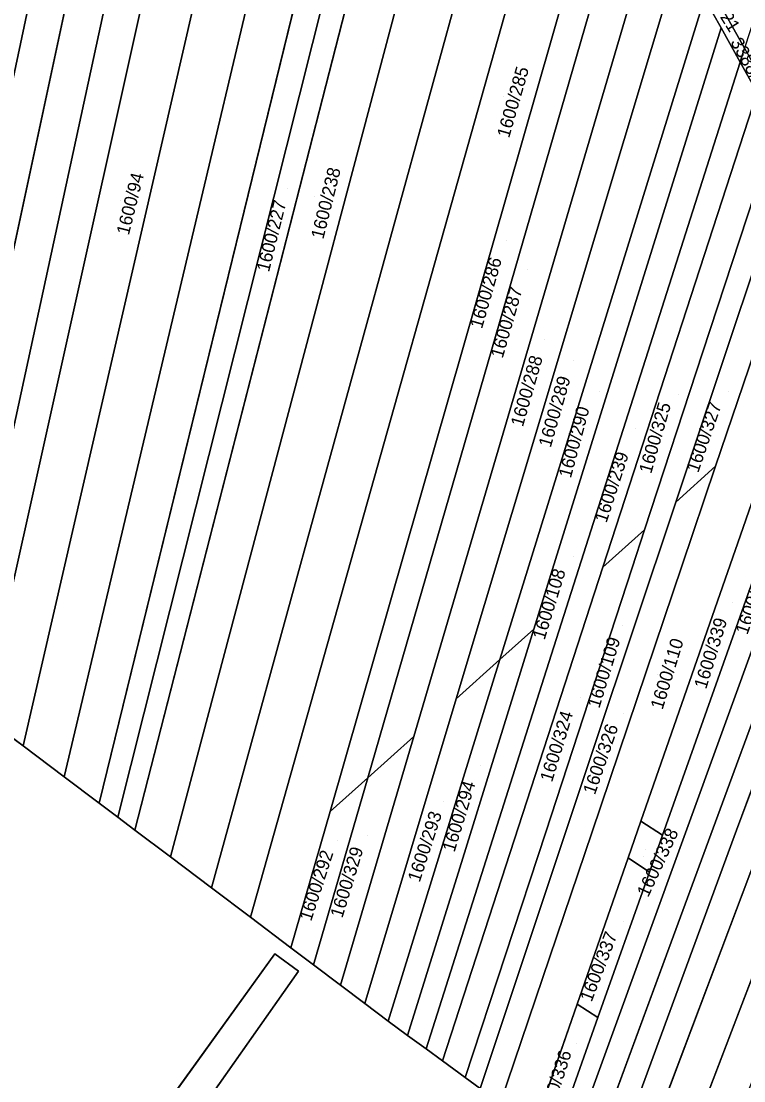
# Model space of a CAD drawing. Extents: x -262715 to -259381, y -1237238 to -1231182.
# Drawn here: x -261886.8 to -261776, y -1236357.8 to -1236195.1 of the extents above; entities that cross this region are included whole.
import ezdxf

# ---------------------------------------------------------------- set-up
doc = ezdxf.new("R2010")
doc.units = 0
for name, color, linetype in [('body_kn', 7, 'Continuous'), ('kladpar_druhypozemkov', 7, 'Continuous'), ('kladpar_hranice', 7, 'Continuous'), ('kladpar_parcelnecisla', 7, 'Continuous'), ('kladpar_plochy', 7, 'Continuous'), ('kladpar_sipky', 7, 'Continuous')]:
    doc.layers.add(name, color=color, linetype=linetype)

msp = doc.modelspace()

# ---------------------------------------------------------------- linework, layer by layer
at = {"layer": 'body_kn'}
for p, q in [((-261779.45, -1236196.18), (-261779.45, -1236196.18)), ((-261779.45, -1236196.18), (-261779.45, -1236196.18)), ((-261776.51, -1236201.46), (-261776.51, -1236201.46)), ((-261776.51, -1236201.46), (-261776.51, -1236201.46)), ((-261791.01, -1236247.1), (-261791.01, -1236247.1)), ((-261782.26, -1236245.91), (-261782.26, -1236245.91)), ((-261799.36, -1236260.18), (-261799.36, -1236260.18)), ((-261799.36, -1236260.18), (-261799.36, -1236260.18)), ((-261783.95, -1236261.61), (-261783.95, -1236261.61)), ((-261780.28, -1236263.49), (-261780.28, -1236263.49)), ((-261786.4, -1236268.98), (-261786.4, -1236268.98)), ((-261786.4, -1236268.98), (-261786.4, -1236268.98)), ((-261791.2, -1236273.27), (-261791.2, -1236273.27)), ((-261776.87, -1236275.24), (-261776.87, -1236275.24)), ((-261797.58, -1236278.99), (-261797.58, -1236278.99)), ((-261797.58, -1236278.99), (-261797.58, -1236278.99)), ((-261793.09, -1236279.07), (-261793.09, -1236279.07)), ((-261785.48, -1236278.84), (-261785.48, -1236278.84)), ((-261808.16, -1236288.52), (-261808.16, -1236288.52)), ((-261808.16, -1236288.52), (-261808.16, -1236288.52)), ((-261813.36, -1236293.17), (-261813.36, -1236293.17)), ((-261813.36, -1236293.17), (-261813.36, -1236293.17)), ((-261806.99, -1236297.16), (-261806.99, -1236297.16)), ((-261820.06, -1236299.17), (-261820.06, -1236299.17)), ((-261826.59, -1236304.99), (-261826.59, -1236304.99)), ((-261886.52, -1236306.43), (-261886.52, -1236306.43)), ((-261886.52, -1236306.43), (-261886.52, -1236306.43)), ((-261799, -1236306.82), (-261799, -1236306.82)), ((-261880.24, -1236311.16), (-261880.24, -1236311.16)), ((-261880.24, -1236311.16), (-261880.24, -1236311.16)), ((-261833.65, -1236311.32), (-261833.65, -1236311.32)), ((-261833.65, -1236311.32), (-261833.65, -1236311.32)), ((-261874.86, -1236315.21), (-261874.86, -1236315.21)), ((-261874.86, -1236315.21), (-261874.86, -1236315.21)), ((-261839.43, -1236316.5), (-261839.43, -1236316.5)), ((-261839.43, -1236316.5), (-261839.43, -1236316.5)), ((-261871.99, -1236317.38), (-261871.99, -1236317.38)), ((-261791.73, -1236317.97), (-261791.73, -1236317.97)), ((-261791.73, -1236317.97), (-261791.73, -1236317.97)), ((-261869.38, -1236319.34), (-261869.38, -1236319.34)), ((-261869.38, -1236319.34), (-261869.38, -1236319.34)), ((-261806.34, -1236319.66), (-261806.34, -1236319.66)), ((-261799.22, -1236319.62), (-261799.22, -1236319.62)), ((-261788.42, -1236320.15), (-261788.42, -1236320.15)), ((-261788.42, -1236320.15), (-261788.42, -1236320.15)), ((-261777.07, -1236319.38), (-261777.07, -1236319.38)), ((-261863.92, -1236323.46), (-261863.92, -1236323.46)), ((-261863.92, -1236323.46), (-261863.92, -1236323.46)), ((-261819.53, -1236325.16), (-261819.53, -1236325.16)), ((-261819.53, -1236325.16), (-261819.53, -1236325.16)), ((-261793.71, -1236323.63), (-261793.71, -1236323.63)), ((-261793.71, -1236323.63), (-261793.71, -1236323.63)), ((-261790.42, -1236325.79), (-261790.42, -1236325.79)), ((-261790.42, -1236325.79), (-261790.42, -1236325.79)), ((-261857.63, -1236328.2), (-261857.63, -1236328.2)), ((-261857.63, -1236328.2), (-261857.63, -1236328.2)), ((-261851.63, -1236332.73), (-261851.63, -1236332.73)), ((-261851.63, -1236332.73), (-261851.63, -1236332.73)), ((-261845.42, -1236337.41), (-261845.42, -1236337.41)), ((-261845.42, -1236337.41), (-261845.42, -1236337.41)), ((-261847.89, -1236338.35), (-261847.89, -1236338.35)), ((-261844.27, -1236341), (-261844.27, -1236341)), ((-261841.95, -1236340.02), (-261841.95, -1236340.02)), ((-261841.95, -1236340.02), (-261841.95, -1236340.02)), ((-261837.81, -1236343.14), (-261837.81, -1236343.14)), ((-261837.81, -1236343.14), (-261837.81, -1236343.14)), ((-261834.08, -1236345.95), (-261834.08, -1236345.95)), ((-261834.08, -1236345.95), (-261834.08, -1236345.95)), ((-261801.51, -1236346.05), (-261801.51, -1236346.05)), ((-261801.51, -1236346.05), (-261801.51, -1236346.05)), ((-261776.5, -1236346.77), (-261776.5, -1236346.77)), ((-261830.49, -1236348.66), (-261830.49, -1236348.66)), ((-261830.49, -1236348.66), (-261830.49, -1236348.66)), ((-261798.34, -1236348.14), (-261798.34, -1236348.14)), ((-261798.34, -1236348.14), (-261798.34, -1236348.14)), ((-261827.53, -1236350.89), (-261827.53, -1236350.89)), ((-261827.53, -1236350.89), (-261827.53, -1236350.89)), ((-261824.67, -1236352.95), (-261824.67, -1236352.95)), ((-261822.17, -1236354.77), (-261822.17, -1236354.77)), ((-261822.17, -1236354.77), (-261822.17, -1236354.77)), ((-261818.71, -1236357.31), (-261818.71, -1236357.31))]:
    msp.add_line(p, q, dxfattribs=at)
at = {"layer": 'kladpar_druhypozemkov'}
for p, q in [((-261812.82, -1236206.65), (-261812.82, -1236206.65)), ((-261845.96, -1236220.83), (-261845.96, -1236220.83)), ((-261871.6, -1236222.7), (-261871.6, -1236222.7)), ((-261841.77, -1236222.08), (-261841.77, -1236222.08)), ((-261812.4, -1236228.76), (-261812.4, -1236228.76)), ((-261809.08, -1236233.29), (-261809.08, -1236233.29)), ((-261806.52, -1236244.01), (-261806.52, -1236244.01)), ((-261802.14, -1236247.18), (-261802.14, -1236247.18)), ((-261798.06, -1236252.01), (-261798.06, -1236252.01)), ((-261785.92, -1236252.4), (-261785.92, -1236252.4)), ((-261778.3, -1236252.05), (-261778.3, -1236252.05)), ((-261792.63, -1236257.75), (-261792.63, -1236257.75)), ((-261802.14, -1236277.37), (-261802.14, -1236277.37)), ((-261777.67, -1236284.39), (-261777.67, -1236284.39)), ((-261794.59, -1236287.94), (-261794.59, -1236287.94)), ((-261789.22, -1236295.51), (-261789.22, -1236295.51)), ((-261800.98, -1236299), (-261800.98, -1236299)), ((-261794.44, -1236301.46), (-261794.44, -1236301.46)), ((-261816.32, -1236309.38), (-261816.32, -1236309.38)), ((-261822.02, -1236314.94), (-261822.02, -1236314.94)), ((-261833.7, -1236320.25), (-261833.7, -1236320.25)), ((-261838.22, -1236320.93), (-261838.22, -1236320.93)), ((-261791.04, -1236322.26), (-261791.04, -1236322.26)), ((-261794.44, -1236333.35), (-261794.44, -1236333.35)), ((-261801.61, -1236352.07), (-261801.61, -1236352.07))]:
    msp.add_line(p, q, dxfattribs=at)
at = {"layer": 'kladpar_hranice'}
for p, q in [((-261901.85, -1236294.78), (-261852.61, -1236064.84)), ((-261825.49, -1236113.43), (-261874.86, -1236315.21)), ((-261819.37, -1236124.15), (-261869.38, -1236319.34)), ((-261863.92, -1236323.46), (-261813.74, -1236134.36)), ((-261839.43, -1236316.5), (-261796.32, -1236165.92)), ((-261785.15, -1236182.66), (-261775.83, -1236199.31)), ((-261775.83, -1236199.31), (-261785.15, -1236182.66)), ((-261779.45, -1236196.18), (-261782, -1236191.6)), ((-261776.51, -1236201.46), (-261779.45, -1236196.18)), ((-261775.83, -1236199.31), (-261776.51, -1236201.46)), ((-261808.16, -1236288.52), (-261819.53, -1236325.16)), ((-261813.36, -1236293.17), (-261808.16, -1236288.52)), ((-261813.36, -1236293.17), (-261830.49, -1236348.66)), ((-261880.24, -1236311.16), (-261886.52, -1236306.43)), ((-261793.71, -1236323.63), (-261791.73, -1236317.97)), ((-261788.42, -1236320.15), (-261791.73, -1236317.97)), ((-261791.73, -1236317.97), (-261788.42, -1236320.15)), ((-261788.42, -1236320.15), (-261790.42, -1236325.79)), ((-261857.63, -1236328.2), (-261863.92, -1236323.46)), ((-261801.51, -1236346.05), (-261793.71, -1236323.63)), ((-261790.42, -1236325.79), (-261793.71, -1236323.63)), ((-261793.71, -1236323.63), (-261790.42, -1236325.79)), ((-261790.42, -1236325.79), (-261798.34, -1236348.14)), ((-261808.13, -1236365.09), (-261801.51, -1236346.05)), ((-261798.34, -1236348.14), (-261801.51, -1236346.05)), ((-261801.51, -1236346.05), (-261798.34, -1236348.14))]:
    msp.add_line(p, q, dxfattribs=at)
for points in [[(-261856.96, -1236056.91), (-261906.56, -1236291.21), (-261914.23, -1236285.3), (-261863.91, -1236044.23)], [(-261863.91, -1236044.23), (-261914.23, -1236285.3), (-261906.56, -1236291.21), (-261901.85, -1236294.78), (-261896.9, -1236298.59), (-261892.67, -1236301.85), (-261886.52, -1236306.43), (-261880.24, -1236311.16), (-261874.86, -1236315.21), (-261871.99, -1236317.38), (-261869.38, -1236319.34), (-261863.92, -1236323.46), (-261857.63, -1236328.2), (-261851.63, -1236332.73), (-261845.42, -1236337.41), (-261841.95, -1236340.02), (-261837.81, -1236343.14), (-261834.08, -1236345.95), (-261830.49, -1236348.66), (-261827.53, -1236350.89), (-261824.67, -1236352.95), (-261822.17, -1236354.77), (-261818.71, -1236357.31), (-261816.38, -1236359.01)], [(-261852.61, -1236064.84), (-261901.85, -1236294.78), (-261906.56, -1236291.21), (-261856.96, -1236056.91)], [(-261852.61, -1236064.84), (-261848.11, -1236073.06), (-261896.9, -1236298.59)], [(-261843.6, -1236081.29), (-261892.67, -1236301.85), (-261896.9, -1236298.59), (-261848.11, -1236073.06)], [(-261837.35, -1236092.69), (-261886.52, -1236306.43), (-261892.67, -1236301.85), (-261843.6, -1236081.29)], [(-261886.52, -1236306.43), (-261837.35, -1236092.69), (-261831.09, -1236103.63), (-261880.24, -1236311.16)], [(-261874.86, -1236315.21), (-261880.24, -1236311.16), (-261831.09, -1236103.63)], [(-261822.18, -1236119.22), (-261871.99, -1236317.38), (-261874.86, -1236315.21), (-261825.49, -1236113.43)], [(-261869.38, -1236319.34), (-261871.99, -1236317.38), (-261822.18, -1236119.22), (-261819.62, -1236123.69), (-261819.37, -1236124.15)], [(-261819.37, -1236124.15), (-261813.74, -1236134.36), (-261863.92, -1236323.46), (-261869.38, -1236319.34), (-261819.37, -1236124.15)], [(-261813.74, -1236134.36), (-261807.47, -1236145.75), (-261857.63, -1236328.2)], [(-261851.63, -1236332.73), (-261857.63, -1236328.2), (-261807.47, -1236145.75)], [(-261807.47, -1236145.75), (-261801.88, -1236155.9), (-261851.63, -1236332.73)], [(-261845.42, -1236337.41), (-261851.63, -1236332.73), (-261801.88, -1236155.9)], [(-261800.3, -1236158.78), (-261796.32, -1236165.92), (-261839.43, -1236316.5), (-261845.42, -1236337.41)], [(-261796.32, -1236165.92), (-261793.21, -1236171.51), (-261833.65, -1236311.32), (-261839.43, -1236316.5)], [(-261833.65, -1236311.32), (-261793.21, -1236171.51), (-261789.36, -1236178.4), (-261826.59, -1236304.99), (-261833.65, -1236311.32)], [(-261834.08, -1236345.95), (-261837.81, -1236343.14), (-261826.59, -1236304.99), (-261789.36, -1236178.4)], [(-261789.36, -1236178.4), (-261785.79, -1236184.81), (-261820.06, -1236299.17), (-261834.08, -1236345.95)], [(-261782, -1236191.6), (-261813.36, -1236293.17), (-261820.06, -1236299.17), (-261785.79, -1236184.81)], [(-261799.36, -1236260.18), (-261808.16, -1236288.52), (-261813.36, -1236293.17), (-261782, -1236191.6), (-261779.45, -1236196.18), (-261799.36, -1236260.18)], [(-261827.53, -1236350.89), (-261819.53, -1236325.16), (-261808.16, -1236288.52), (-261799.36, -1236260.18), (-261779.45, -1236196.18), (-261776.51, -1236201.46)], [(-261773.92, -1236206.1), (-261776.51, -1236201.46), (-261775.83, -1236199.31)], [(-261776.51, -1236201.46), (-261791.01, -1236247.1), (-261806.99, -1236297.16), (-261824.67, -1236352.95), (-261827.53, -1236350.89)], [(-261776.51, -1236201.46), (-261773.92, -1236206.1), (-261797.58, -1236278.99), (-261822.17, -1236354.77), (-261824.67, -1236352.95), (-261806.99, -1236297.16), (-261791.01, -1236247.1), (-261776.51, -1236201.46)], [(-261797.58, -1236278.99), (-261773.92, -1236206.1), (-261773.68, -1236206.53), (-261770.94, -1236211.45), (-261782.26, -1236245.91), (-261791.2, -1236273.27), (-261797.58, -1236278.99)], [(-261768.56, -1236215.73), (-261783.95, -1236261.61), (-261786.4, -1236268.98), (-261799, -1236306.82), (-261816.38, -1236359.01), (-261818.71, -1236357.31), (-261806.34, -1236319.66), (-261793.09, -1236279.07), (-261791.2, -1236273.27), (-261782.26, -1236245.91), (-261770.94, -1236211.45)], [(-261786.4, -1236268.98), (-261783.95, -1236261.61), (-261768.56, -1236215.73), (-261765.79, -1236220.71), (-261780.28, -1236263.49), (-261786.4, -1236268.98)], [(-261760.95, -1236229.42), (-261776.87, -1236275.24), (-261791.73, -1236317.97), (-261793.71, -1236323.63), (-261801.51, -1236346.05), (-261808.13, -1236365.09), (-261813.31, -1236361.3), (-261799.22, -1236319.62), (-261785.48, -1236278.84), (-261780.28, -1236263.49), (-261765.79, -1236220.71)], [(-261791.73, -1236317.97), (-261776.87, -1236275.24), (-261760.95, -1236229.42), (-261758.08, -1236234.57), (-261788.42, -1236320.15)], [(-261805.06, -1236367.11), (-261798.34, -1236348.14), (-261790.42, -1236325.79), (-261788.42, -1236320.15), (-261758.08, -1236234.57), (-261756.75, -1236236.96), (-261755.57, -1236239.08), (-261802.62, -1236368.65)], [(-261752.96, -1236243.77), (-261799.61, -1236370.59), (-261802.62, -1236368.65), (-261755.57, -1236239.08), (-261752.96, -1236243.77)], [(-261799.61, -1236370.59), (-261752.96, -1236243.77), (-261750.57, -1236248.08), (-261777.07, -1236319.38), (-261796.62, -1236372.52)], [(-261747.63, -1236253.36), (-261752.99, -1236267.61), (-261774.9, -1236325.69), (-261793.44, -1236375.02), (-261796.62, -1236372.52), (-261777.07, -1236319.38), (-261750.57, -1236248.08)], [(-261793.44, -1236375.02), (-261774.9, -1236325.69), (-261752.99, -1236267.61), (-261747.63, -1236253.36), (-261743.61, -1236260.57), (-261759.45, -1236302.1), (-261776.5, -1236346.77), (-261788.99, -1236379.43)], [(-261739.65, -1236267.7), (-261745.69, -1236283.34), (-261784.41, -1236382.82), (-261788.99, -1236379.43), (-261776.5, -1236346.77), (-261759.45, -1236302.1), (-261743.61, -1236260.57)], [(-261816.38, -1236359.01), (-261799, -1236306.82), (-261786.4, -1236268.98), (-261780.28, -1236263.49), (-261785.48, -1236278.84), (-261799.22, -1236319.62), (-261813.31, -1236361.3), (-261816.38, -1236359.01)], [(-261822.17, -1236354.77), (-261797.58, -1236278.99), (-261791.2, -1236273.27), (-261793.09, -1236279.07), (-261806.34, -1236319.66), (-261818.71, -1236357.31), (-261822.17, -1236354.77)], [(-261830.49, -1236348.66), (-261834.08, -1236345.95), (-261820.06, -1236299.17), (-261813.36, -1236293.17)], [(-261819.53, -1236325.16), (-261827.53, -1236350.89), (-261830.49, -1236348.66), (-261813.36, -1236293.17)], [(-261837.81, -1236343.14), (-261841.95, -1236340.02), (-261833.65, -1236311.32), (-261826.59, -1236304.99), (-261837.81, -1236343.14)], [(-261841.95, -1236340.02), (-261845.42, -1236337.41), (-261839.43, -1236316.5), (-261833.65, -1236311.32), (-261841.95, -1236340.02)], [(-261904.58, -1236416.92), (-261847.89, -1236338.35), (-261844.27, -1236341), (-261900.47, -1236420.93)], [(-261900.47, -1236420.93), (-261844.27, -1236341), (-261847.89, -1236338.35), (-261904.58, -1236416.92)], [(-261798.34, -1236348.14), (-261805.06, -1236367.11), (-261808.13, -1236365.09)]]:
    msp.add_lwpolyline(points, dxfattribs=at)
at = {"layer": 'kladpar_plochy'}
for p, q in [((-261799.61, -1236370.59), (-261752.96, -1236243.77)), ((-261750.57, -1236248.08), (-261777.07, -1236319.38)), ((-261892.67, -1236301.85), (-261886.52, -1236306.43)), ((-261759.45, -1236302.1), (-261776.5, -1236346.77)), ((-261886.52, -1236306.43), (-261880.24, -1236311.16)), ((-261880.24, -1236311.16), (-261874.86, -1236315.21)), ((-261874.86, -1236315.21), (-261871.99, -1236317.38)), ((-261871.99, -1236317.38), (-261869.38, -1236319.34)), ((-261869.38, -1236319.34), (-261863.92, -1236323.46)), ((-261777.07, -1236319.38), (-261796.62, -1236372.52)), ((-261863.92, -1236323.46), (-261857.63, -1236328.2)), ((-261793.44, -1236375.02), (-261774.9, -1236325.69)), ((-261857.63, -1236328.2), (-261851.63, -1236332.73)), ((-261851.63, -1236332.73), (-261845.42, -1236337.41)), ((-261845.42, -1236337.41), (-261841.95, -1236340.02)), ((-261847.89, -1236338.35), (-261904.58, -1236416.92)), ((-261844.27, -1236341), (-261847.89, -1236338.35)), ((-261900.47, -1236420.93), (-261844.27, -1236341)), ((-261841.95, -1236340.02), (-261837.81, -1236343.14)), ((-261837.81, -1236343.14), (-261834.08, -1236345.95)), ((-261834.08, -1236345.95), (-261830.49, -1236348.66)), ((-261776.5, -1236346.77), (-261788.99, -1236379.43)), ((-261830.49, -1236348.66), (-261827.53, -1236350.89)), ((-261827.53, -1236350.89), (-261824.67, -1236352.95)), ((-261824.67, -1236352.95), (-261822.17, -1236354.77)), ((-261822.17, -1236354.77), (-261818.71, -1236357.31)), ((-261818.71, -1236357.31), (-261816.38, -1236359.01))]:
    msp.add_line(p, q, dxfattribs=at)
for points in [[(-261856.96, -1236056.91), (-261906.56, -1236291.21), (-261914.23, -1236285.3), (-261863.91, -1236044.23), (-261857.11, -1236056.63)], [(-261852.61, -1236064.84), (-261901.85, -1236294.78), (-261906.56, -1236291.21), (-261856.96, -1236056.91)], [(-261901.85, -1236294.78), (-261852.61, -1236064.84), (-261848.11, -1236073.06), (-261896.9, -1236298.59)], [(-261843.6, -1236081.29), (-261892.67, -1236301.85), (-261896.9, -1236298.59), (-261848.11, -1236073.06)], [(-261843.6, -1236081.29), (-261837.68, -1236092.11), (-261837.35, -1236092.69), (-261886.52, -1236306.43), (-261892.67, -1236301.85)], [(-261886.52, -1236306.43), (-261837.35, -1236092.69), (-261831.09, -1236103.63), (-261880.24, -1236311.16)], [(-261825.49, -1236113.43), (-261874.86, -1236315.21), (-261880.24, -1236311.16), (-261831.09, -1236103.63)], [(-261822.18, -1236119.22), (-261871.99, -1236317.38), (-261874.86, -1236315.21), (-261825.49, -1236113.43)], [(-261819.37, -1236124.15), (-261869.38, -1236319.34), (-261871.99, -1236317.38), (-261822.18, -1236119.22), (-261819.62, -1236123.69)], [(-261819.37, -1236124.15), (-261813.74, -1236134.36), (-261863.92, -1236323.46), (-261869.38, -1236319.34)], [(-261863.92, -1236323.46), (-261813.74, -1236134.36), (-261807.47, -1236145.75), (-261857.63, -1236328.2)], [(-261851.63, -1236332.73), (-261857.63, -1236328.2), (-261807.47, -1236145.75), (-261801.88, -1236155.9)], [(-261800.3, -1236158.78), (-261796.32, -1236165.92), (-261839.43, -1236316.5), (-261845.42, -1236337.41), (-261851.63, -1236332.73), (-261801.88, -1236155.9)], [(-261796.32, -1236165.92), (-261793.21, -1236171.51), (-261833.65, -1236311.32), (-261839.43, -1236316.5)], [(-261833.65, -1236311.32), (-261793.21, -1236171.51), (-261789.36, -1236178.4), (-261826.59, -1236304.99)], [(-261789.36, -1236178.4), (-261785.79, -1236184.81), (-261820.06, -1236299.17), (-261834.08, -1236345.95), (-261837.81, -1236343.14), (-261826.59, -1236304.99)], [(-261783.61, -1236177.53), (-261774.18, -1236194.12), (-261775.83, -1236199.31), (-261785.15, -1236182.66)], [(-261776.51, -1236201.46), (-261779.45, -1236196.18), (-261782, -1236191.6), (-261785.79, -1236184.81), (-261785.15, -1236182.66), (-261775.83, -1236199.31)], [(-261785.79, -1236184.81), (-261782, -1236191.6), (-261813.36, -1236293.17), (-261820.06, -1236299.17)], [(-261799.36, -1236260.18), (-261808.16, -1236288.52), (-261813.36, -1236293.17), (-261782, -1236191.6), (-261779.45, -1236196.18)], [(-261776.51, -1236201.46), (-261791.01, -1236247.1), (-261806.99, -1236297.16), (-261824.67, -1236352.95), (-261827.53, -1236350.89), (-261819.53, -1236325.16), (-261808.16, -1236288.52), (-261799.36, -1236260.18), (-261779.45, -1236196.18)], [(-261773.92, -1236206.1), (-261776.51, -1236201.46), (-261775.83, -1236199.31), (-261773.22, -1236203.95)], [(-261776.51, -1236201.46), (-261773.92, -1236206.1), (-261797.58, -1236278.99), (-261822.17, -1236354.77), (-261824.67, -1236352.95), (-261806.99, -1236297.16), (-261791.01, -1236247.1)], [(-261797.58, -1236278.99), (-261773.92, -1236206.1), (-261773.68, -1236206.53), (-261770.94, -1236211.45), (-261782.26, -1236245.91), (-261791.2, -1236273.27)], [(-261768.56, -1236215.73), (-261783.95, -1236261.61), (-261786.4, -1236268.98), (-261799, -1236306.82), (-261816.38, -1236359.01), (-261818.71, -1236357.31), (-261806.34, -1236319.66), (-261793.09, -1236279.07), (-261791.2, -1236273.27), (-261782.26, -1236245.91), (-261770.94, -1236211.45)], [(-261786.4, -1236268.98), (-261783.95, -1236261.61), (-261768.56, -1236215.73), (-261765.79, -1236220.71), (-261780.28, -1236263.49)], [(-261760.95, -1236229.42), (-261776.87, -1236275.24), (-261791.73, -1236317.97), (-261793.71, -1236323.63), (-261801.51, -1236346.05), (-261808.13, -1236365.09), (-261813.31, -1236361.3), (-261799.22, -1236319.62), (-261785.48, -1236278.84), (-261780.28, -1236263.49), (-261765.79, -1236220.71)], [(-261791.73, -1236317.97), (-261776.87, -1236275.24), (-261760.95, -1236229.42), (-261758.08, -1236234.57), (-261788.42, -1236320.15)], [(-261805.06, -1236367.11), (-261798.34, -1236348.14), (-261790.42, -1236325.79), (-261788.42, -1236320.15), (-261758.08, -1236234.57), (-261756.75, -1236236.96), (-261755.57, -1236239.08), (-261802.62, -1236368.65)], [(-261752.96, -1236243.77), (-261799.61, -1236370.59), (-261802.62, -1236368.65), (-261755.57, -1236239.08)], [(-261750.57, -1236248.08), (-261747.63, -1236253.36), (-261752.99, -1236267.61), (-261774.9, -1236325.69), (-261793.44, -1236375.02), (-261796.62, -1236372.52), (-261777.07, -1236319.38)], [(-261739.65, -1236267.7), (-261745.69, -1236283.34), (-261784.41, -1236382.82), (-261788.99, -1236379.43), (-261776.5, -1236346.77), (-261759.45, -1236302.1), (-261743.61, -1236260.57)], [(-261816.38, -1236359.01), (-261799, -1236306.82), (-261786.4, -1236268.98), (-261780.28, -1236263.49), (-261785.48, -1236278.84), (-261799.22, -1236319.62), (-261813.31, -1236361.3)], [(-261822.17, -1236354.77), (-261797.58, -1236278.99), (-261791.2, -1236273.27), (-261793.09, -1236279.07), (-261806.34, -1236319.66), (-261818.71, -1236357.31)], [(-261819.53, -1236325.16), (-261827.53, -1236350.89), (-261830.49, -1236348.66), (-261813.36, -1236293.17), (-261808.16, -1236288.52)], [(-261830.49, -1236348.66), (-261834.08, -1236345.95), (-261820.06, -1236299.17), (-261813.36, -1236293.17)], [(-261837.81, -1236343.14), (-261841.95, -1236340.02), (-261833.65, -1236311.32), (-261826.59, -1236304.99)], [(-261841.95, -1236340.02), (-261845.42, -1236337.41), (-261839.43, -1236316.5), (-261833.65, -1236311.32)], [(-261793.71, -1236323.63), (-261791.73, -1236317.97), (-261788.42, -1236320.15), (-261790.42, -1236325.79)], [(-261801.51, -1236346.05), (-261793.71, -1236323.63), (-261790.42, -1236325.79), (-261798.34, -1236348.14)], [(-261900.47, -1236420.93), (-261904.58, -1236416.92), (-261847.89, -1236338.35), (-261844.27, -1236341)], [(-261808.13, -1236365.09), (-261801.51, -1236346.05), (-261798.34, -1236348.14), (-261805.06, -1236367.11)]]:
    msp.add_lwpolyline(points, close=True, dxfattribs=at)
at = {"layer": 'kladpar_sipky'}
msp.add_line((-261791.33, -1236323.4), (-261791.33, -1236323.4), dxfattribs=at)

# ---------------------------------------------------------------- texts
at = {"layer": 'kladpar_parcelnecisla'}
for s, rotation, p in [('3388/21', 302, (-261783.21, -1236188.81)), ('3388/22', 299, (-261778.06, -1236198.36)), ('1600/285', 74, (-261811.96, -1236213.19)), ('1600/238', 76, (-261840.46, -1236228.72)), ('1600/94', 76, (-261870.3, -1236228.1)), ('1600/227', 76, (-261848.8, -1236233.76)), ('1600/286', 74, (-261816.12, -1236242.47)), ('1600/287', 74, (-261812.95, -1236247.01)), ('1600/288', 74, (-261809.85, -1236257.54)), ('1600/289', 74, (-261805.58, -1236260.71)), ('1600/327', 71, (-261782.95, -1236264.59)), ('1600/290', 75, (-261802.49, -1236265.4)), ('1600/325', 74, (-261790.17, -1236264.74)), ('1600/239', 72, (-261797.02, -1236272.28)), ('1600/108', 73, (-261806.52, -1236290.26)), ('1600/340', 71, (-261775.41, -1236289.47)), ('1600/339', 73, (-261781.73, -1236297.8)), ('1600/109', 73, (-261798.12, -1236300.75)), ('1600/110', 73, (-261788.42, -1236300.96)), ('1600/324', 73, (-261805.37, -1236312.09)), ('1600/326', 71, (-261798.8, -1236314.04)), ('1600/294', 73, (-261820.34, -1236322.84)), ('1600/293', 72, (-261825.68, -1236327.47)), ('1600/338', 65, (-261790.63, -1236329.77)), ('1600/329', 73, (-261837.55, -1236332.96)), ('1600/292', 72, (-261842.33, -1236333.45)), ('1600/337', 69, (-261799.31, -1236345.85)), ('1600/336', 72, (-261805.78, -1236364.14))]:
    msp.add_text(s, height=2, rotation=rotation, dxfattribs=at).set_placement(p)

doc.saveas('drawing.dxf')
